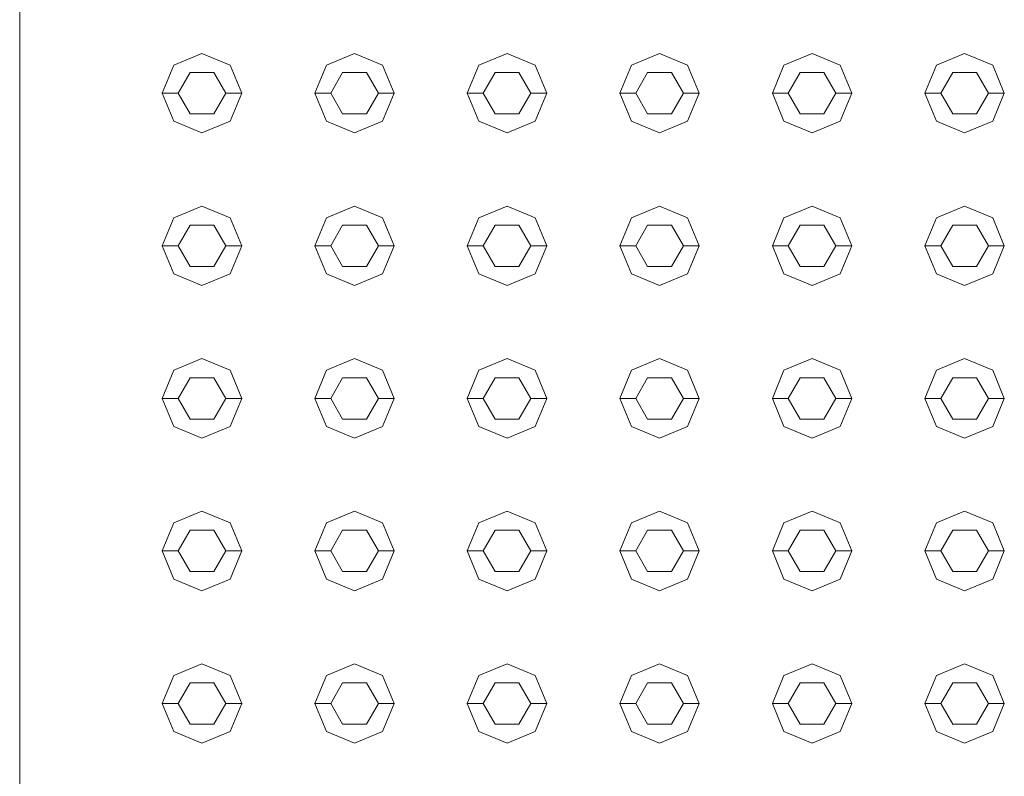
# Model space of a CAD drawing. Header units: millimetres. Extents: x 2 to 902, y -447 to 199.
# Tile 760 of 1056: x 43.061 to 43.681, y 150.414 to 150.89. Entities that reach past the tile are written whole.
import ezdxf

# ---------------------------------------------------------------- set-up
doc = ezdxf.new("R2010")
doc.units = ezdxf.units.MM
doc.header["$MEASUREMENT"] = 0
doc.layers.add('IFC-Elemento construtivo genérico-Contorno', color=253, linetype='Continuous', lineweight=5)
doc.layers.add('IFC-Laje-Contorno', color=134, linetype='Continuous', lineweight=5)

msp = doc.modelspace()

# ---------------------------------------------------------------- linework, layer by layer
at = {"layer": 'IFC-Elemento construtivo genérico-Contorno', "color": 7, "lineweight": 5}
for p, q in [((43.15817, 150.86117), (43.17585, 150.86849)), ((43.15817, 150.86117), (43.17585, 150.86849)), ((43.17585, 150.86849), (43.19353, 150.86117)), ((43.17585, 150.86849), (43.19353, 150.86117)), ((43.25417, 150.86117), (43.27185, 150.86849)), ((43.25417, 150.86117), (43.27185, 150.86849)), ((43.27185, 150.86849), (43.28953, 150.86117)), ((43.27185, 150.86849), (43.28953, 150.86117)), ((43.35017, 150.86117), (43.36785, 150.86849)), ((43.35017, 150.86117), (43.36785, 150.86849)), ((43.36785, 150.86849), (43.38552, 150.86117)), ((43.36785, 150.86849), (43.38552, 150.86117)), ((43.44617, 150.86117), (43.46385, 150.86849)), ((43.44617, 150.86117), (43.46385, 150.86849)), ((43.46385, 150.86849), (43.48153, 150.86117)), ((43.46385, 150.86849), (43.48153, 150.86117)), ((43.54217, 150.86117), (43.55985, 150.86849)), ((43.54217, 150.86117), (43.55985, 150.86849)), ((43.55985, 150.86849), (43.57753, 150.86117)), ((43.55985, 150.86849), (43.57753, 150.86117)), ((43.63817, 150.86117), (43.65585, 150.86849)), ((43.63817, 150.86117), (43.65585, 150.86849)), ((43.65585, 150.86849), (43.67353, 150.86117)), ((43.65585, 150.86849), (43.67353, 150.86117)), ((43.15085, 150.84349), (43.15817, 150.86117)), ((43.15085, 150.84349), (43.15817, 150.86117)), ((43.16085, 150.84349), (43.16835, 150.85648)), ((43.16085, 150.84349), (43.16835, 150.85648)), ((43.16835, 150.85648), (43.18335, 150.85648)), ((43.16835, 150.85648), (43.18335, 150.85648)), ((43.18335, 150.85648), (43.19085, 150.84349)), ((43.18335, 150.85648), (43.19085, 150.84349)), ((43.19353, 150.86117), (43.20085, 150.84349)), ((43.19353, 150.86117), (43.20085, 150.84349)), ((43.24685, 150.84349), (43.25417, 150.86117)), ((43.24685, 150.84349), (43.25417, 150.86117)), ((43.25685, 150.84349), (43.26435, 150.85648)), ((43.25685, 150.84349), (43.26435, 150.85648)), ((43.26435, 150.85648), (43.27935, 150.85648)), ((43.26435, 150.85648), (43.27935, 150.85648)), ((43.27935, 150.85648), (43.28685, 150.84349)), ((43.27935, 150.85648), (43.28685, 150.84349)), ((43.28953, 150.86117), (43.29685, 150.84349)), ((43.28953, 150.86117), (43.29685, 150.84349)), ((43.34285, 150.84349), (43.35017, 150.86117)), ((43.34285, 150.84349), (43.35017, 150.86117)), ((43.35285, 150.84349), (43.36035, 150.85648)), ((43.35285, 150.84349), (43.36035, 150.85648)), ((43.36035, 150.85648), (43.37535, 150.85648)), ((43.36035, 150.85648), (43.37535, 150.85648)), ((43.37535, 150.85648), (43.38285, 150.84349)), ((43.37535, 150.85648), (43.38285, 150.84349)), ((43.38552, 150.86117), (43.39285, 150.84349)), ((43.38552, 150.86117), (43.39285, 150.84349)), ((43.43885, 150.84349), (43.44617, 150.86117)), ((43.43885, 150.84349), (43.44617, 150.86117)), ((43.44885, 150.84349), (43.45635, 150.85648)), ((43.44885, 150.84349), (43.45635, 150.85648)), ((43.45635, 150.85648), (43.47135, 150.85648)), ((43.45635, 150.85648), (43.47135, 150.85648)), ((43.47135, 150.85648), (43.47885, 150.84349)), ((43.47135, 150.85648), (43.47885, 150.84349)), ((43.48153, 150.86117), (43.48885, 150.84349)), ((43.48153, 150.86117), (43.48885, 150.84349)), ((43.53485, 150.84349), (43.54217, 150.86117)), ((43.53485, 150.84349), (43.54217, 150.86117)), ((43.54485, 150.84349), (43.55235, 150.85648)), ((43.54485, 150.84349), (43.55235, 150.85648)), ((43.55235, 150.85648), (43.56735, 150.85648)), ((43.55235, 150.85648), (43.56735, 150.85648)), ((43.56735, 150.85648), (43.57485, 150.84349)), ((43.56735, 150.85648), (43.57485, 150.84349)), ((43.57753, 150.86117), (43.58485, 150.84349)), ((43.57753, 150.86117), (43.58485, 150.84349)), ((43.63085, 150.84349), (43.63817, 150.86117)), ((43.63085, 150.84349), (43.63817, 150.86117)), ((43.64085, 150.84349), (43.64835, 150.85648)), ((43.64085, 150.84349), (43.64835, 150.85648)), ((43.64835, 150.85648), (43.66335, 150.85648)), ((43.64835, 150.85648), (43.66335, 150.85648)), ((43.66335, 150.85648), (43.67085, 150.84349)), ((43.66335, 150.85648), (43.67085, 150.84349)), ((43.67353, 150.86117), (43.68085, 150.84349)), ((43.67353, 150.86117), (43.68085, 150.84349)), ((43.15085, 150.84349), (43.16085, 150.84349)), ((43.15085, 150.84349), (43.15817, 150.82581)), ((43.15085, 150.84349), (43.16085, 150.84349)), ((43.15085, 150.84349), (43.15817, 150.82581)), ((43.16085, 150.84349), (43.16835, 150.8305)), ((43.16085, 150.84349), (43.16835, 150.8305)), ((43.18335, 150.8305), (43.19085, 150.84349)), ((43.18335, 150.8305), (43.19085, 150.84349)), ((43.19085, 150.84349), (43.20085, 150.84349)), ((43.19085, 150.84349), (43.20085, 150.84349)), ((43.19353, 150.82581), (43.20085, 150.84349)), ((43.19353, 150.82581), (43.20085, 150.84349)), ((43.24685, 150.84349), (43.25685, 150.84349)), ((43.24685, 150.84349), (43.25417, 150.82581)), ((43.24685, 150.84349), (43.25685, 150.84349)), ((43.24685, 150.84349), (43.25417, 150.82581)), ((43.25685, 150.84349), (43.26435, 150.8305)), ((43.25685, 150.84349), (43.26435, 150.8305)), ((43.27935, 150.8305), (43.28685, 150.84349)), ((43.27935, 150.8305), (43.28685, 150.84349)), ((43.28685, 150.84349), (43.29685, 150.84349)), ((43.28685, 150.84349), (43.29685, 150.84349)), ((43.28953, 150.82581), (43.29685, 150.84349)), ((43.28953, 150.82581), (43.29685, 150.84349)), ((43.34285, 150.84349), (43.35285, 150.84349)), ((43.34285, 150.84349), (43.35017, 150.82581)), ((43.34285, 150.84349), (43.35285, 150.84349)), ((43.34285, 150.84349), (43.35017, 150.82581)), ((43.35285, 150.84349), (43.36035, 150.8305)), ((43.35285, 150.84349), (43.36035, 150.8305)), ((43.37535, 150.8305), (43.38285, 150.84349)), ((43.37535, 150.8305), (43.38285, 150.84349)), ((43.38285, 150.84349), (43.39285, 150.84349)), ((43.38285, 150.84349), (43.39285, 150.84349)), ((43.38552, 150.82581), (43.39285, 150.84349)), ((43.38552, 150.82581), (43.39285, 150.84349)), ((43.43885, 150.84349), (43.44885, 150.84349)), ((43.43885, 150.84349), (43.44617, 150.82581)), ((43.43885, 150.84349), (43.44885, 150.84349)), ((43.43885, 150.84349), (43.44617, 150.82581)), ((43.44885, 150.84349), (43.45635, 150.8305)), ((43.44885, 150.84349), (43.45635, 150.8305)), ((43.47135, 150.8305), (43.47885, 150.84349)), ((43.47135, 150.8305), (43.47885, 150.84349)), ((43.47885, 150.84349), (43.48885, 150.84349)), ((43.47885, 150.84349), (43.48885, 150.84349)), ((43.48153, 150.82581), (43.48885, 150.84349)), ((43.48153, 150.82581), (43.48885, 150.84349)), ((43.53485, 150.84349), (43.54485, 150.84349)), ((43.53485, 150.84349), (43.54217, 150.82581)), ((43.53485, 150.84349), (43.54485, 150.84349)), ((43.53485, 150.84349), (43.54217, 150.82581)), ((43.54485, 150.84349), (43.55235, 150.8305)), ((43.54485, 150.84349), (43.55235, 150.8305)), ((43.56735, 150.8305), (43.57485, 150.84349)), ((43.56735, 150.8305), (43.57485, 150.84349)), ((43.57485, 150.84349), (43.58485, 150.84349)), ((43.57485, 150.84349), (43.58485, 150.84349)), ((43.57753, 150.82581), (43.58485, 150.84349)), ((43.57753, 150.82581), (43.58485, 150.84349)), ((43.63085, 150.84349), (43.64085, 150.84349)), ((43.63085, 150.84349), (43.63817, 150.82581)), ((43.63085, 150.84349), (43.64085, 150.84349)), ((43.63085, 150.84349), (43.63817, 150.82581)), ((43.64085, 150.84349), (43.64835, 150.8305)), ((43.64085, 150.84349), (43.64835, 150.8305)), ((43.66335, 150.8305), (43.67085, 150.84349)), ((43.66335, 150.8305), (43.67085, 150.84349)), ((43.67085, 150.84349), (43.68085, 150.84349)), ((43.67085, 150.84349), (43.68085, 150.84349)), ((43.67353, 150.82581), (43.68085, 150.84349)), ((43.67353, 150.82581), (43.68085, 150.84349)), ((43.15817, 150.82581), (43.17585, 150.81849)), ((43.15817, 150.82581), (43.17585, 150.81849)), ((43.16835, 150.8305), (43.18335, 150.8305)), ((43.16835, 150.8305), (43.18335, 150.8305)), ((43.17585, 150.81849), (43.19353, 150.82581)), ((43.17585, 150.81849), (43.19353, 150.82581)), ((43.25417, 150.82581), (43.27185, 150.81849)), ((43.25417, 150.82581), (43.27185, 150.81849)), ((43.26435, 150.8305), (43.27935, 150.8305)), ((43.26435, 150.8305), (43.27935, 150.8305)), ((43.27185, 150.81849), (43.28953, 150.82581)), ((43.27185, 150.81849), (43.28953, 150.82581)), ((43.35017, 150.82581), (43.36785, 150.81849)), ((43.35017, 150.82581), (43.36785, 150.81849)), ((43.36035, 150.8305), (43.37535, 150.8305)), ((43.36035, 150.8305), (43.37535, 150.8305)), ((43.36785, 150.81849), (43.38552, 150.82581)), ((43.36785, 150.81849), (43.38552, 150.82581)), ((43.44617, 150.82581), (43.46385, 150.81849)), ((43.44617, 150.82581), (43.46385, 150.81849)), ((43.45635, 150.8305), (43.47135, 150.8305)), ((43.45635, 150.8305), (43.47135, 150.8305)), ((43.46385, 150.81849), (43.48153, 150.82581)), ((43.46385, 150.81849), (43.48153, 150.82581)), ((43.54217, 150.82581), (43.55985, 150.81849)), ((43.54217, 150.82581), (43.55985, 150.81849)), ((43.55235, 150.8305), (43.56735, 150.8305)), ((43.55235, 150.8305), (43.56735, 150.8305)), ((43.55985, 150.81849), (43.57753, 150.82581)), ((43.55985, 150.81849), (43.57753, 150.82581)), ((43.63817, 150.82581), (43.65585, 150.81849)), ((43.63817, 150.82581), (43.65585, 150.81849)), ((43.64835, 150.8305), (43.66335, 150.8305)), ((43.64835, 150.8305), (43.66335, 150.8305)), ((43.65585, 150.81849), (43.67353, 150.82581)), ((43.65585, 150.81849), (43.67353, 150.82581)), ((43.15817, 150.76517), (43.17585, 150.77249)), ((43.15817, 150.76517), (43.17585, 150.77249)), ((43.17585, 150.77249), (43.19353, 150.76517)), ((43.17585, 150.77249), (43.19353, 150.76517)), ((43.25417, 150.76517), (43.27185, 150.77249)), ((43.25417, 150.76517), (43.27185, 150.77249)), ((43.27185, 150.77249), (43.28953, 150.76517)), ((43.27185, 150.77249), (43.28953, 150.76517)), ((43.35017, 150.76517), (43.36785, 150.77249)), ((43.35017, 150.76517), (43.36785, 150.77249)), ((43.36785, 150.77249), (43.38552, 150.76517)), ((43.36785, 150.77249), (43.38552, 150.76517)), ((43.44617, 150.76517), (43.46385, 150.77249)), ((43.44617, 150.76517), (43.46385, 150.77249)), ((43.46385, 150.77249), (43.48153, 150.76517)), ((43.46385, 150.77249), (43.48153, 150.76517)), ((43.54217, 150.76517), (43.55985, 150.77249)), ((43.54217, 150.76517), (43.55985, 150.77249)), ((43.55985, 150.77249), (43.57753, 150.76517)), ((43.55985, 150.77249), (43.57753, 150.76517)), ((43.63817, 150.76517), (43.65585, 150.77249)), ((43.63817, 150.76517), (43.65585, 150.77249)), ((43.65585, 150.77249), (43.67353, 150.76517)), ((43.65585, 150.77249), (43.67353, 150.76517)), ((43.15085, 150.74749), (43.15817, 150.76517)), ((43.15085, 150.74749), (43.15817, 150.76517)), ((43.19353, 150.76517), (43.20085, 150.74749)), ((43.19353, 150.76517), (43.20085, 150.74749)), ((43.24685, 150.74749), (43.25417, 150.76517)), ((43.24685, 150.74749), (43.25417, 150.76517)), ((43.28953, 150.76517), (43.29685, 150.74749)), ((43.28953, 150.76517), (43.29685, 150.74749)), ((43.34285, 150.74749), (43.35017, 150.76517)), ((43.34285, 150.74749), (43.35017, 150.76517)), ((43.38552, 150.76517), (43.39285, 150.74749)), ((43.38552, 150.76517), (43.39285, 150.74749)), ((43.43885, 150.74749), (43.44617, 150.76517)), ((43.43885, 150.74749), (43.44617, 150.76517)), ((43.48153, 150.76517), (43.48885, 150.74749)), ((43.48153, 150.76517), (43.48885, 150.74749)), ((43.53485, 150.74749), (43.54217, 150.76517)), ((43.53485, 150.74749), (43.54217, 150.76517)), ((43.57753, 150.76517), (43.58485, 150.74749)), ((43.57753, 150.76517), (43.58485, 150.74749)), ((43.63085, 150.74749), (43.63817, 150.76517)), ((43.63085, 150.74749), (43.63817, 150.76517)), ((43.67353, 150.76517), (43.68085, 150.74749)), ((43.67353, 150.76517), (43.68085, 150.74749)), ((43.16085, 150.74749), (43.16835, 150.76048)), ((43.16085, 150.74749), (43.16835, 150.76048)), ((43.16835, 150.76048), (43.18335, 150.76048)), ((43.16835, 150.76048), (43.18335, 150.76048)), ((43.18335, 150.76048), (43.19085, 150.74749)), ((43.18335, 150.76048), (43.19085, 150.74749)), ((43.25685, 150.74749), (43.26435, 150.76048)), ((43.25685, 150.74749), (43.26435, 150.76048)), ((43.26435, 150.76048), (43.27935, 150.76048)), ((43.26435, 150.76048), (43.27935, 150.76048)), ((43.27935, 150.76048), (43.28685, 150.74749)), ((43.27935, 150.76048), (43.28685, 150.74749)), ((43.35285, 150.74749), (43.36035, 150.76048)), ((43.35285, 150.74749), (43.36035, 150.76048)), ((43.36035, 150.76048), (43.37535, 150.76048)), ((43.36035, 150.76048), (43.37535, 150.76048)), ((43.37535, 150.76048), (43.38285, 150.74749)), ((43.37535, 150.76048), (43.38285, 150.74749)), ((43.44885, 150.74749), (43.45635, 150.76048)), ((43.44885, 150.74749), (43.45635, 150.76048)), ((43.45635, 150.76048), (43.47135, 150.76048)), ((43.45635, 150.76048), (43.47135, 150.76048)), ((43.47135, 150.76048), (43.47885, 150.74749)), ((43.47135, 150.76048), (43.47885, 150.74749)), ((43.54485, 150.74749), (43.55235, 150.76048)), ((43.54485, 150.74749), (43.55235, 150.76048)), ((43.55235, 150.76048), (43.56735, 150.76048)), ((43.55235, 150.76048), (43.56735, 150.76048)), ((43.56735, 150.76048), (43.57485, 150.74749)), ((43.56735, 150.76048), (43.57485, 150.74749)), ((43.64085, 150.74749), (43.64835, 150.76048)), ((43.64085, 150.74749), (43.64835, 150.76048)), ((43.64835, 150.76048), (43.66335, 150.76048)), ((43.64835, 150.76048), (43.66335, 150.76048)), ((43.66335, 150.76048), (43.67085, 150.74749)), ((43.66335, 150.76048), (43.67085, 150.74749)), ((43.15085, 150.74749), (43.16085, 150.74749)), ((43.15085, 150.74749), (43.15817, 150.72981)), ((43.15085, 150.74749), (43.16085, 150.74749)), ((43.15085, 150.74749), (43.15817, 150.72981)), ((43.16085, 150.74749), (43.16835, 150.7345)), ((43.16085, 150.74749), (43.16835, 150.7345)), ((43.18335, 150.7345), (43.19085, 150.74749)), ((43.18335, 150.7345), (43.19085, 150.74749)), ((43.19085, 150.74749), (43.20085, 150.74749)), ((43.19085, 150.74749), (43.20085, 150.74749)), ((43.19353, 150.72981), (43.20085, 150.74749)), ((43.19353, 150.72981), (43.20085, 150.74749)), ((43.24685, 150.74749), (43.25685, 150.74749)), ((43.24685, 150.74749), (43.25417, 150.72981)), ((43.24685, 150.74749), (43.25685, 150.74749)), ((43.24685, 150.74749), (43.25417, 150.72981)), ((43.25685, 150.74749), (43.26435, 150.7345)), ((43.25685, 150.74749), (43.26435, 150.7345)), ((43.27935, 150.7345), (43.28685, 150.74749)), ((43.27935, 150.7345), (43.28685, 150.74749)), ((43.28685, 150.74749), (43.29685, 150.74749)), ((43.28685, 150.74749), (43.29685, 150.74749)), ((43.28953, 150.72981), (43.29685, 150.74749)), ((43.28953, 150.72981), (43.29685, 150.74749)), ((43.34285, 150.74749), (43.35285, 150.74749)), ((43.34285, 150.74749), (43.35017, 150.72981)), ((43.34285, 150.74749), (43.35285, 150.74749)), ((43.34285, 150.74749), (43.35017, 150.72981)), ((43.35285, 150.74749), (43.36035, 150.7345)), ((43.35285, 150.74749), (43.36035, 150.7345)), ((43.37535, 150.7345), (43.38285, 150.74749)), ((43.37535, 150.7345), (43.38285, 150.74749)), ((43.38285, 150.74749), (43.39285, 150.74749)), ((43.38285, 150.74749), (43.39285, 150.74749)), ((43.38552, 150.72981), (43.39285, 150.74749)), ((43.38552, 150.72981), (43.39285, 150.74749)), ((43.43885, 150.74749), (43.44885, 150.74749)), ((43.43885, 150.74749), (43.44617, 150.72981)), ((43.43885, 150.74749), (43.44885, 150.74749)), ((43.43885, 150.74749), (43.44617, 150.72981)), ((43.44885, 150.74749), (43.45635, 150.7345)), ((43.44885, 150.74749), (43.45635, 150.7345)), ((43.47135, 150.7345), (43.47885, 150.74749)), ((43.47135, 150.7345), (43.47885, 150.74749)), ((43.47885, 150.74749), (43.48885, 150.74749)), ((43.47885, 150.74749), (43.48885, 150.74749)), ((43.48153, 150.72981), (43.48885, 150.74749)), ((43.48153, 150.72981), (43.48885, 150.74749)), ((43.53485, 150.74749), (43.54485, 150.74749)), ((43.53485, 150.74749), (43.54217, 150.72981)), ((43.53485, 150.74749), (43.54485, 150.74749)), ((43.53485, 150.74749), (43.54217, 150.72981)), ((43.54485, 150.74749), (43.55235, 150.7345)), ((43.54485, 150.74749), (43.55235, 150.7345)), ((43.56735, 150.7345), (43.57485, 150.74749)), ((43.56735, 150.7345), (43.57485, 150.74749)), ((43.57485, 150.74749), (43.58485, 150.74749)), ((43.57485, 150.74749), (43.58485, 150.74749)), ((43.57753, 150.72981), (43.58485, 150.74749)), ((43.57753, 150.72981), (43.58485, 150.74749)), ((43.63085, 150.74749), (43.64085, 150.74749)), ((43.63085, 150.74749), (43.63817, 150.72981)), ((43.63085, 150.74749), (43.64085, 150.74749)), ((43.63085, 150.74749), (43.63817, 150.72981)), ((43.64085, 150.74749), (43.64835, 150.7345)), ((43.64085, 150.74749), (43.64835, 150.7345)), ((43.66335, 150.7345), (43.67085, 150.74749)), ((43.66335, 150.7345), (43.67085, 150.74749)), ((43.67085, 150.74749), (43.68085, 150.74749)), ((43.67085, 150.74749), (43.68085, 150.74749)), ((43.67353, 150.72981), (43.68085, 150.74749)), ((43.67353, 150.72981), (43.68085, 150.74749)), ((43.16835, 150.7345), (43.18335, 150.7345)), ((43.16835, 150.7345), (43.18335, 150.7345)), ((43.26435, 150.7345), (43.27935, 150.7345)), ((43.26435, 150.7345), (43.27935, 150.7345)), ((43.36035, 150.7345), (43.37535, 150.7345)), ((43.36035, 150.7345), (43.37535, 150.7345)), ((43.45635, 150.7345), (43.47135, 150.7345)), ((43.45635, 150.7345), (43.47135, 150.7345)), ((43.55235, 150.7345), (43.56735, 150.7345)), ((43.55235, 150.7345), (43.56735, 150.7345)), ((43.64835, 150.7345), (43.66335, 150.7345)), ((43.64835, 150.7345), (43.66335, 150.7345)), ((43.15817, 150.72981), (43.17585, 150.72249)), ((43.15817, 150.72981), (43.17585, 150.72249)), ((43.17585, 150.72249), (43.19353, 150.72981)), ((43.17585, 150.72249), (43.19353, 150.72981)), ((43.25417, 150.72981), (43.27185, 150.72249)), ((43.25417, 150.72981), (43.27185, 150.72249)), ((43.27185, 150.72249), (43.28953, 150.72981)), ((43.27185, 150.72249), (43.28953, 150.72981)), ((43.35017, 150.72981), (43.36785, 150.72249)), ((43.35017, 150.72981), (43.36785, 150.72249)), ((43.36785, 150.72249), (43.38552, 150.72981)), ((43.36785, 150.72249), (43.38552, 150.72981)), ((43.44617, 150.72981), (43.46385, 150.72249)), ((43.44617, 150.72981), (43.46385, 150.72249)), ((43.46385, 150.72249), (43.48153, 150.72981)), ((43.46385, 150.72249), (43.48153, 150.72981)), ((43.54217, 150.72981), (43.55985, 150.72249)), ((43.54217, 150.72981), (43.55985, 150.72249)), ((43.55985, 150.72249), (43.57753, 150.72981)), ((43.55985, 150.72249), (43.57753, 150.72981)), ((43.63817, 150.72981), (43.65585, 150.72249)), ((43.63817, 150.72981), (43.65585, 150.72249)), ((43.65585, 150.72249), (43.67353, 150.72981)), ((43.65585, 150.72249), (43.67353, 150.72981)), ((43.15817, 150.66916), (43.17585, 150.67649)), ((43.15817, 150.66916), (43.17585, 150.67649)), ((43.17585, 150.67649), (43.19353, 150.66916)), ((43.17585, 150.67649), (43.19353, 150.66916)), ((43.25417, 150.66916), (43.27185, 150.67649)), ((43.25417, 150.66916), (43.27185, 150.67649)), ((43.27185, 150.67649), (43.28953, 150.66916)), ((43.27185, 150.67649), (43.28953, 150.66916)), ((43.35017, 150.66916), (43.36785, 150.67649)), ((43.35017, 150.66916), (43.36785, 150.67649)), ((43.36785, 150.67649), (43.38552, 150.66916)), ((43.36785, 150.67649), (43.38552, 150.66916)), ((43.44617, 150.66916), (43.46385, 150.67649)), ((43.44617, 150.66916), (43.46385, 150.67649)), ((43.46385, 150.67649), (43.48153, 150.66916)), ((43.46385, 150.67649), (43.48153, 150.66916)), ((43.54217, 150.66916), (43.55985, 150.67649)), ((43.54217, 150.66916), (43.55985, 150.67649)), ((43.55985, 150.67649), (43.57753, 150.66916)), ((43.55985, 150.67649), (43.57753, 150.66916)), ((43.63817, 150.66916), (43.65585, 150.67649)), ((43.63817, 150.66916), (43.65585, 150.67649)), ((43.65585, 150.67649), (43.67353, 150.66916)), ((43.65585, 150.67649), (43.67353, 150.66916)), ((43.15085, 150.65149), (43.15817, 150.66916)), ((43.15085, 150.65149), (43.15817, 150.66916)), ((43.16085, 150.65149), (43.16835, 150.66449)), ((43.16085, 150.65149), (43.16835, 150.66449)), ((43.16835, 150.66449), (43.18335, 150.66449)), ((43.16835, 150.66449), (43.18335, 150.66449)), ((43.18335, 150.66449), (43.19085, 150.65149)), ((43.18335, 150.66449), (43.19085, 150.65149)), ((43.19353, 150.66916), (43.20085, 150.65149)), ((43.19353, 150.66916), (43.20085, 150.65149)), ((43.24685, 150.65149), (43.25417, 150.66916)), ((43.24685, 150.65149), (43.25417, 150.66916)), ((43.25685, 150.65149), (43.26435, 150.66449)), ((43.25685, 150.65149), (43.26435, 150.66449)), ((43.26435, 150.66449), (43.27935, 150.66449)), ((43.26435, 150.66449), (43.27935, 150.66449)), ((43.27935, 150.66449), (43.28685, 150.65149)), ((43.27935, 150.66449), (43.28685, 150.65149)), ((43.28953, 150.66916), (43.29685, 150.65149)), ((43.28953, 150.66916), (43.29685, 150.65149)), ((43.34285, 150.65149), (43.35017, 150.66916)), ((43.34285, 150.65149), (43.35017, 150.66916)), ((43.35285, 150.65149), (43.36035, 150.66449)), ((43.35285, 150.65149), (43.36035, 150.66449)), ((43.36035, 150.66449), (43.37535, 150.66449)), ((43.36035, 150.66449), (43.37535, 150.66449)), ((43.37535, 150.66449), (43.38285, 150.65149)), ((43.37535, 150.66449), (43.38285, 150.65149)), ((43.38552, 150.66916), (43.39285, 150.65149)), ((43.38552, 150.66916), (43.39285, 150.65149)), ((43.43885, 150.65149), (43.44617, 150.66916)), ((43.43885, 150.65149), (43.44617, 150.66916)), ((43.44885, 150.65149), (43.45635, 150.66449)), ((43.44885, 150.65149), (43.45635, 150.66449)), ((43.45635, 150.66449), (43.47135, 150.66449)), ((43.45635, 150.66449), (43.47135, 150.66449)), ((43.47135, 150.66449), (43.47885, 150.65149)), ((43.47135, 150.66449), (43.47885, 150.65149)), ((43.48153, 150.66916), (43.48885, 150.65149)), ((43.48153, 150.66916), (43.48885, 150.65149)), ((43.53485, 150.65149), (43.54217, 150.66916)), ((43.53485, 150.65149), (43.54217, 150.66916)), ((43.54485, 150.65149), (43.55235, 150.66449)), ((43.54485, 150.65149), (43.55235, 150.66449)), ((43.55235, 150.66449), (43.56735, 150.66449)), ((43.55235, 150.66449), (43.56735, 150.66449)), ((43.56735, 150.66449), (43.57485, 150.65149)), ((43.56735, 150.66449), (43.57485, 150.65149)), ((43.57753, 150.66916), (43.58485, 150.65149)), ((43.57753, 150.66916), (43.58485, 150.65149)), ((43.63085, 150.65149), (43.63817, 150.66916)), ((43.63085, 150.65149), (43.63817, 150.66916)), ((43.64085, 150.65149), (43.64835, 150.66449)), ((43.64085, 150.65149), (43.64835, 150.66449)), ((43.64835, 150.66449), (43.66335, 150.66449)), ((43.64835, 150.66449), (43.66335, 150.66449)), ((43.66335, 150.66449), (43.67085, 150.65149)), ((43.66335, 150.66449), (43.67085, 150.65149)), ((43.67353, 150.66916), (43.68085, 150.65149)), ((43.67353, 150.66916), (43.68085, 150.65149)), ((43.15085, 150.65149), (43.16085, 150.65149)), ((43.15085, 150.65149), (43.15817, 150.63381)), ((43.15085, 150.65149), (43.16085, 150.65149)), ((43.15085, 150.65149), (43.15817, 150.63381)), ((43.16085, 150.65149), (43.16835, 150.6385)), ((43.16085, 150.65149), (43.16835, 150.6385)), ((43.18335, 150.6385), (43.19085, 150.65149)), ((43.18335, 150.6385), (43.19085, 150.65149)), ((43.19085, 150.65149), (43.20085, 150.65149)), ((43.19085, 150.65149), (43.20085, 150.65149)), ((43.19353, 150.63381), (43.20085, 150.65149)), ((43.19353, 150.63381), (43.20085, 150.65149)), ((43.24685, 150.65149), (43.25685, 150.65149)), ((43.24685, 150.65149), (43.25417, 150.63381)), ((43.24685, 150.65149), (43.25685, 150.65149)), ((43.24685, 150.65149), (43.25417, 150.63381)), ((43.25685, 150.65149), (43.26435, 150.6385)), ((43.25685, 150.65149), (43.26435, 150.6385)), ((43.27935, 150.6385), (43.28685, 150.65149)), ((43.27935, 150.6385), (43.28685, 150.65149)), ((43.28685, 150.65149), (43.29685, 150.65149)), ((43.28685, 150.65149), (43.29685, 150.65149)), ((43.28953, 150.63381), (43.29685, 150.65149)), ((43.28953, 150.63381), (43.29685, 150.65149)), ((43.34285, 150.65149), (43.35285, 150.65149)), ((43.34285, 150.65149), (43.35017, 150.63381)), ((43.34285, 150.65149), (43.35285, 150.65149)), ((43.34285, 150.65149), (43.35017, 150.63381)), ((43.35285, 150.65149), (43.36035, 150.6385)), ((43.35285, 150.65149), (43.36035, 150.6385)), ((43.37535, 150.6385), (43.38285, 150.65149)), ((43.37535, 150.6385), (43.38285, 150.65149)), ((43.38285, 150.65149), (43.39285, 150.65149)), ((43.38285, 150.65149), (43.39285, 150.65149)), ((43.38552, 150.63381), (43.39285, 150.65149)), ((43.38552, 150.63381), (43.39285, 150.65149)), ((43.43885, 150.65149), (43.44885, 150.65149)), ((43.43885, 150.65149), (43.44617, 150.63381)), ((43.43885, 150.65149), (43.44885, 150.65149)), ((43.43885, 150.65149), (43.44617, 150.63381)), ((43.44885, 150.65149), (43.45635, 150.6385)), ((43.44885, 150.65149), (43.45635, 150.6385)), ((43.47135, 150.6385), (43.47885, 150.65149)), ((43.47135, 150.6385), (43.47885, 150.65149)), ((43.47885, 150.65149), (43.48885, 150.65149)), ((43.47885, 150.65149), (43.48885, 150.65149)), ((43.48153, 150.63381), (43.48885, 150.65149)), ((43.48153, 150.63381), (43.48885, 150.65149)), ((43.53485, 150.65149), (43.54485, 150.65149)), ((43.53485, 150.65149), (43.54217, 150.63381)), ((43.53485, 150.65149), (43.54485, 150.65149)), ((43.53485, 150.65149), (43.54217, 150.63381)), ((43.54485, 150.65149), (43.55235, 150.6385)), ((43.54485, 150.65149), (43.55235, 150.6385)), ((43.56735, 150.6385), (43.57485, 150.65149)), ((43.56735, 150.6385), (43.57485, 150.65149)), ((43.57485, 150.65149), (43.58485, 150.65149)), ((43.57485, 150.65149), (43.58485, 150.65149)), ((43.57753, 150.63381), (43.58485, 150.65149)), ((43.57753, 150.63381), (43.58485, 150.65149)), ((43.63085, 150.65149), (43.64085, 150.65149)), ((43.63085, 150.65149), (43.63817, 150.63381)), ((43.63085, 150.65149), (43.64085, 150.65149)), ((43.63085, 150.65149), (43.63817, 150.63381)), ((43.64085, 150.65149), (43.64835, 150.6385)), ((43.64085, 150.65149), (43.64835, 150.6385)), ((43.66335, 150.6385), (43.67085, 150.65149)), ((43.66335, 150.6385), (43.67085, 150.65149)), ((43.67085, 150.65149), (43.68085, 150.65149)), ((43.67085, 150.65149), (43.68085, 150.65149)), ((43.67353, 150.63381), (43.68085, 150.65149)), ((43.67353, 150.63381), (43.68085, 150.65149)), ((43.15817, 150.63381), (43.17585, 150.62649)), ((43.15817, 150.63381), (43.17585, 150.62649)), ((43.16835, 150.6385), (43.18335, 150.6385)), ((43.16835, 150.6385), (43.18335, 150.6385)), ((43.17585, 150.62649), (43.19353, 150.63381)), ((43.17585, 150.62649), (43.19353, 150.63381)), ((43.25417, 150.63381), (43.27185, 150.62649)), ((43.25417, 150.63381), (43.27185, 150.62649)), ((43.26435, 150.6385), (43.27935, 150.6385)), ((43.26435, 150.6385), (43.27935, 150.6385)), ((43.27185, 150.62649), (43.28953, 150.63381)), ((43.27185, 150.62649), (43.28953, 150.63381)), ((43.35017, 150.63381), (43.36785, 150.62649)), ((43.35017, 150.63381), (43.36785, 150.62649)), ((43.36035, 150.6385), (43.37535, 150.6385)), ((43.36035, 150.6385), (43.37535, 150.6385)), ((43.36785, 150.62649), (43.38552, 150.63381)), ((43.36785, 150.62649), (43.38552, 150.63381)), ((43.44617, 150.63381), (43.46385, 150.62649)), ((43.44617, 150.63381), (43.46385, 150.62649)), ((43.45635, 150.6385), (43.47135, 150.6385)), ((43.45635, 150.6385), (43.47135, 150.6385)), ((43.46385, 150.62649), (43.48153, 150.63381)), ((43.46385, 150.62649), (43.48153, 150.63381)), ((43.54217, 150.63381), (43.55985, 150.62649)), ((43.54217, 150.63381), (43.55985, 150.62649)), ((43.55235, 150.6385), (43.56735, 150.6385)), ((43.55235, 150.6385), (43.56735, 150.6385)), ((43.55985, 150.62649), (43.57753, 150.63381)), ((43.55985, 150.62649), (43.57753, 150.63381)), ((43.63817, 150.63381), (43.65585, 150.62649)), ((43.63817, 150.63381), (43.65585, 150.62649)), ((43.64835, 150.6385), (43.66335, 150.6385)), ((43.64835, 150.6385), (43.66335, 150.6385)), ((43.65585, 150.62649), (43.67353, 150.63381)), ((43.65585, 150.62649), (43.67353, 150.63381)), ((43.15817, 150.57317), (43.17585, 150.58049)), ((43.15817, 150.57317), (43.17585, 150.58049)), ((43.17585, 150.58049), (43.19353, 150.57317)), ((43.17585, 150.58049), (43.19353, 150.57317)), ((43.25417, 150.57317), (43.27185, 150.58049)), ((43.25417, 150.57317), (43.27185, 150.58049)), ((43.27185, 150.58049), (43.28953, 150.57317)), ((43.27185, 150.58049), (43.28953, 150.57317)), ((43.35017, 150.57317), (43.36785, 150.58049)), ((43.35017, 150.57317), (43.36785, 150.58049)), ((43.36785, 150.58049), (43.38552, 150.57317)), ((43.36785, 150.58049), (43.38552, 150.57317)), ((43.44617, 150.57317), (43.46385, 150.58049)), ((43.44617, 150.57317), (43.46385, 150.58049)), ((43.46385, 150.58049), (43.48153, 150.57317)), ((43.46385, 150.58049), (43.48153, 150.57317)), ((43.54217, 150.57317), (43.55985, 150.58049)), ((43.54217, 150.57317), (43.55985, 150.58049)), ((43.55985, 150.58049), (43.57753, 150.57317)), ((43.55985, 150.58049), (43.57753, 150.57317)), ((43.63817, 150.57317), (43.65585, 150.58049)), ((43.63817, 150.57317), (43.65585, 150.58049)), ((43.65585, 150.58049), (43.67353, 150.57317)), ((43.65585, 150.58049), (43.67353, 150.57317)), ((43.15085, 150.55549), (43.15817, 150.57317)), ((43.15085, 150.55549), (43.15817, 150.57317)), ((43.19353, 150.57317), (43.20085, 150.55549)), ((43.19353, 150.57317), (43.20085, 150.55549)), ((43.24685, 150.55549), (43.25417, 150.57317)), ((43.24685, 150.55549), (43.25417, 150.57317)), ((43.28953, 150.57317), (43.29685, 150.55549)), ((43.28953, 150.57317), (43.29685, 150.55549)), ((43.34285, 150.55549), (43.35017, 150.57317)), ((43.34285, 150.55549), (43.35017, 150.57317)), ((43.38552, 150.57317), (43.39285, 150.55549)), ((43.38552, 150.57317), (43.39285, 150.55549)), ((43.43885, 150.55549), (43.44617, 150.57317)), ((43.43885, 150.55549), (43.44617, 150.57317)), ((43.48153, 150.57317), (43.48885, 150.55549)), ((43.48153, 150.57317), (43.48885, 150.55549)), ((43.53485, 150.55549), (43.54217, 150.57317)), ((43.53485, 150.55549), (43.54217, 150.57317)), ((43.57753, 150.57317), (43.58485, 150.55549)), ((43.57753, 150.57317), (43.58485, 150.55549)), ((43.63085, 150.55549), (43.63817, 150.57317)), ((43.63085, 150.55549), (43.63817, 150.57317)), ((43.67353, 150.57317), (43.68085, 150.55549)), ((43.67353, 150.57317), (43.68085, 150.55549)), ((43.16085, 150.55549), (43.16835, 150.56848)), ((43.16085, 150.55549), (43.16835, 150.56848)), ((43.16835, 150.56848), (43.18335, 150.56848)), ((43.16835, 150.56848), (43.18335, 150.56848)), ((43.18335, 150.56848), (43.19085, 150.55549)), ((43.18335, 150.56848), (43.19085, 150.55549)), ((43.25685, 150.55549), (43.26435, 150.56848)), ((43.25685, 150.55549), (43.26435, 150.56848)), ((43.26435, 150.56848), (43.27935, 150.56848)), ((43.26435, 150.56848), (43.27935, 150.56848)), ((43.27935, 150.56848), (43.28685, 150.55549)), ((43.27935, 150.56848), (43.28685, 150.55549)), ((43.35285, 150.55549), (43.36035, 150.56848)), ((43.35285, 150.55549), (43.36035, 150.56848)), ((43.36035, 150.56848), (43.37535, 150.56848)), ((43.36035, 150.56848), (43.37535, 150.56848)), ((43.37535, 150.56848), (43.38285, 150.55549)), ((43.37535, 150.56848), (43.38285, 150.55549)), ((43.44885, 150.55549), (43.45635, 150.56848)), ((43.44885, 150.55549), (43.45635, 150.56848)), ((43.45635, 150.56848), (43.47135, 150.56848)), ((43.45635, 150.56848), (43.47135, 150.56848)), ((43.47135, 150.56848), (43.47885, 150.55549)), ((43.47135, 150.56848), (43.47885, 150.55549)), ((43.54485, 150.55549), (43.55235, 150.56848)), ((43.54485, 150.55549), (43.55235, 150.56848)), ((43.55235, 150.56848), (43.56735, 150.56848)), ((43.55235, 150.56848), (43.56735, 150.56848)), ((43.56735, 150.56848), (43.57485, 150.55549)), ((43.56735, 150.56848), (43.57485, 150.55549)), ((43.64085, 150.55549), (43.64835, 150.56848)), ((43.64085, 150.55549), (43.64835, 150.56848)), ((43.64835, 150.56848), (43.66335, 150.56848)), ((43.64835, 150.56848), (43.66335, 150.56848)), ((43.66335, 150.56848), (43.67085, 150.55549)), ((43.66335, 150.56848), (43.67085, 150.55549)), ((43.15085, 150.55549), (43.16085, 150.55549)), ((43.15085, 150.55549), (43.15817, 150.53782)), ((43.15085, 150.55549), (43.16085, 150.55549)), ((43.15085, 150.55549), (43.15817, 150.53782)), ((43.16085, 150.55549), (43.16835, 150.5425)), ((43.16085, 150.55549), (43.16835, 150.5425)), ((43.18335, 150.5425), (43.19085, 150.55549)), ((43.18335, 150.5425), (43.19085, 150.55549)), ((43.19085, 150.55549), (43.20085, 150.55549)), ((43.19085, 150.55549), (43.20085, 150.55549)), ((43.19353, 150.53782), (43.20085, 150.55549)), ((43.19353, 150.53782), (43.20085, 150.55549)), ((43.24685, 150.55549), (43.25685, 150.55549)), ((43.24685, 150.55549), (43.25417, 150.53782)), ((43.24685, 150.55549), (43.25685, 150.55549)), ((43.24685, 150.55549), (43.25417, 150.53782)), ((43.25685, 150.55549), (43.26435, 150.5425)), ((43.25685, 150.55549), (43.26435, 150.5425)), ((43.27935, 150.5425), (43.28685, 150.55549)), ((43.27935, 150.5425), (43.28685, 150.55549)), ((43.28685, 150.55549), (43.29685, 150.55549)), ((43.28685, 150.55549), (43.29685, 150.55549)), ((43.28953, 150.53782), (43.29685, 150.55549)), ((43.28953, 150.53782), (43.29685, 150.55549)), ((43.34285, 150.55549), (43.35285, 150.55549)), ((43.34285, 150.55549), (43.35017, 150.53782)), ((43.34285, 150.55549), (43.35285, 150.55549)), ((43.34285, 150.55549), (43.35017, 150.53782)), ((43.35285, 150.55549), (43.36035, 150.5425)), ((43.35285, 150.55549), (43.36035, 150.5425)), ((43.37535, 150.5425), (43.38285, 150.55549)), ((43.37535, 150.5425), (43.38285, 150.55549)), ((43.38285, 150.55549), (43.39285, 150.55549)), ((43.38285, 150.55549), (43.39285, 150.55549)), ((43.38552, 150.53782), (43.39285, 150.55549)), ((43.38552, 150.53782), (43.39285, 150.55549)), ((43.43885, 150.55549), (43.44885, 150.55549)), ((43.43885, 150.55549), (43.44617, 150.53782)), ((43.43885, 150.55549), (43.44885, 150.55549)), ((43.43885, 150.55549), (43.44617, 150.53782)), ((43.44885, 150.55549), (43.45635, 150.5425)), ((43.44885, 150.55549), (43.45635, 150.5425)), ((43.47135, 150.5425), (43.47885, 150.55549)), ((43.47135, 150.5425), (43.47885, 150.55549)), ((43.47885, 150.55549), (43.48885, 150.55549)), ((43.47885, 150.55549), (43.48885, 150.55549)), ((43.48153, 150.53782), (43.48885, 150.55549)), ((43.48153, 150.53782), (43.48885, 150.55549)), ((43.53485, 150.55549), (43.54485, 150.55549)), ((43.53485, 150.55549), (43.54217, 150.53782)), ((43.53485, 150.55549), (43.54485, 150.55549)), ((43.53485, 150.55549), (43.54217, 150.53782)), ((43.54485, 150.55549), (43.55235, 150.5425)), ((43.54485, 150.55549), (43.55235, 150.5425)), ((43.56735, 150.5425), (43.57485, 150.55549)), ((43.56735, 150.5425), (43.57485, 150.55549)), ((43.57485, 150.55549), (43.58485, 150.55549)), ((43.57485, 150.55549), (43.58485, 150.55549)), ((43.57753, 150.53782), (43.58485, 150.55549)), ((43.57753, 150.53782), (43.58485, 150.55549)), ((43.63085, 150.55549), (43.64085, 150.55549)), ((43.63085, 150.55549), (43.63817, 150.53782)), ((43.63085, 150.55549), (43.64085, 150.55549)), ((43.63085, 150.55549), (43.63817, 150.53782)), ((43.64085, 150.55549), (43.64835, 150.5425)), ((43.64085, 150.55549), (43.64835, 150.5425)), ((43.66335, 150.5425), (43.67085, 150.55549)), ((43.66335, 150.5425), (43.67085, 150.55549)), ((43.67085, 150.55549), (43.68085, 150.55549)), ((43.67085, 150.55549), (43.68085, 150.55549)), ((43.67353, 150.53782), (43.68085, 150.55549)), ((43.67353, 150.53782), (43.68085, 150.55549)), ((43.16835, 150.5425), (43.18335, 150.5425)), ((43.16835, 150.5425), (43.18335, 150.5425)), ((43.26435, 150.5425), (43.27935, 150.5425)), ((43.26435, 150.5425), (43.27935, 150.5425)), ((43.36035, 150.5425), (43.37535, 150.5425)), ((43.36035, 150.5425), (43.37535, 150.5425)), ((43.45635, 150.5425), (43.47135, 150.5425)), ((43.45635, 150.5425), (43.47135, 150.5425)), ((43.55235, 150.5425), (43.56735, 150.5425)), ((43.55235, 150.5425), (43.56735, 150.5425)), ((43.64835, 150.5425), (43.66335, 150.5425)), ((43.64835, 150.5425), (43.66335, 150.5425)), ((43.15817, 150.53782), (43.17585, 150.53049)), ((43.15817, 150.53782), (43.17585, 150.53049)), ((43.17585, 150.53049), (43.19353, 150.53782)), ((43.17585, 150.53049), (43.19353, 150.53782)), ((43.25417, 150.53782), (43.27185, 150.53049)), ((43.25417, 150.53782), (43.27185, 150.53049)), ((43.27185, 150.53049), (43.28953, 150.53782)), ((43.27185, 150.53049), (43.28953, 150.53782)), ((43.35017, 150.53782), (43.36785, 150.53049)), ((43.35017, 150.53782), (43.36785, 150.53049)), ((43.36785, 150.53049), (43.38552, 150.53782)), ((43.36785, 150.53049), (43.38552, 150.53782)), ((43.44617, 150.53782), (43.46385, 150.53049)), ((43.44617, 150.53782), (43.46385, 150.53049)), ((43.46385, 150.53049), (43.48153, 150.53782)), ((43.46385, 150.53049), (43.48153, 150.53782)), ((43.54217, 150.53782), (43.55985, 150.53049)), ((43.54217, 150.53782), (43.55985, 150.53049)), ((43.55985, 150.53049), (43.57753, 150.53782)), ((43.55985, 150.53049), (43.57753, 150.53782)), ((43.63817, 150.53782), (43.65585, 150.53049)), ((43.63817, 150.53782), (43.65585, 150.53049)), ((43.65585, 150.53049), (43.67353, 150.53782)), ((43.65585, 150.53049), (43.67353, 150.53782)), ((43.15817, 150.47717), (43.17585, 150.48449)), ((43.15817, 150.47717), (43.17585, 150.48449)), ((43.17585, 150.48449), (43.19353, 150.47717)), ((43.17585, 150.48449), (43.19353, 150.47717)), ((43.25417, 150.47717), (43.27185, 150.48449)), ((43.25417, 150.47717), (43.27185, 150.48449)), ((43.27185, 150.48449), (43.28953, 150.47717)), ((43.27185, 150.48449), (43.28953, 150.47717)), ((43.35017, 150.47717), (43.36785, 150.48449)), ((43.35017, 150.47717), (43.36785, 150.48449)), ((43.36785, 150.48449), (43.38552, 150.47717)), ((43.36785, 150.48449), (43.38552, 150.47717)), ((43.44617, 150.47717), (43.46385, 150.48449)), ((43.44617, 150.47717), (43.46385, 150.48449)), ((43.46385, 150.48449), (43.48153, 150.47717)), ((43.46385, 150.48449), (43.48153, 150.47717)), ((43.54217, 150.47717), (43.55985, 150.48449)), ((43.54217, 150.47717), (43.55985, 150.48449)), ((43.55985, 150.48449), (43.57753, 150.47717)), ((43.55985, 150.48449), (43.57753, 150.47717)), ((43.63817, 150.47717), (43.65585, 150.48449)), ((43.63817, 150.47717), (43.65585, 150.48449)), ((43.65585, 150.48449), (43.67353, 150.47717)), ((43.65585, 150.48449), (43.67353, 150.47717)), ((43.15085, 150.45949), (43.15817, 150.47717)), ((43.15085, 150.45949), (43.15817, 150.47717)), ((43.16085, 150.45949), (43.16835, 150.47248)), ((43.16085, 150.45949), (43.16835, 150.47248)), ((43.16835, 150.47248), (43.18335, 150.47248)), ((43.16835, 150.47248), (43.18335, 150.47248)), ((43.18335, 150.47248), (43.19085, 150.45949)), ((43.18335, 150.47248), (43.19085, 150.45949)), ((43.19353, 150.47717), (43.20085, 150.45949)), ((43.19353, 150.47717), (43.20085, 150.45949)), ((43.24685, 150.45949), (43.25417, 150.47717)), ((43.24685, 150.45949), (43.25417, 150.47717)), ((43.25685, 150.45949), (43.26435, 150.47248)), ((43.25685, 150.45949), (43.26435, 150.47248)), ((43.26435, 150.47248), (43.27935, 150.47248)), ((43.26435, 150.47248), (43.27935, 150.47248)), ((43.27935, 150.47248), (43.28685, 150.45949)), ((43.27935, 150.47248), (43.28685, 150.45949)), ((43.28953, 150.47717), (43.29685, 150.45949)), ((43.28953, 150.47717), (43.29685, 150.45949)), ((43.34285, 150.45949), (43.35017, 150.47717)), ((43.34285, 150.45949), (43.35017, 150.47717)), ((43.35285, 150.45949), (43.36035, 150.47248)), ((43.35285, 150.45949), (43.36035, 150.47248)), ((43.36035, 150.47248), (43.37535, 150.47248)), ((43.36035, 150.47248), (43.37535, 150.47248)), ((43.37535, 150.47248), (43.38285, 150.45949)), ((43.37535, 150.47248), (43.38285, 150.45949)), ((43.38552, 150.47717), (43.39285, 150.45949)), ((43.38552, 150.47717), (43.39285, 150.45949)), ((43.43885, 150.45949), (43.44617, 150.47717)), ((43.43885, 150.45949), (43.44617, 150.47717)), ((43.44885, 150.45949), (43.45635, 150.47248)), ((43.44885, 150.45949), (43.45635, 150.47248)), ((43.45635, 150.47248), (43.47135, 150.47248)), ((43.45635, 150.47248), (43.47135, 150.47248)), ((43.47135, 150.47248), (43.47885, 150.45949)), ((43.47135, 150.47248), (43.47885, 150.45949)), ((43.48153, 150.47717), (43.48885, 150.45949)), ((43.48153, 150.47717), (43.48885, 150.45949)), ((43.53485, 150.45949), (43.54217, 150.47717)), ((43.53485, 150.45949), (43.54217, 150.47717)), ((43.54485, 150.45949), (43.55235, 150.47248)), ((43.54485, 150.45949), (43.55235, 150.47248)), ((43.55235, 150.47248), (43.56735, 150.47248)), ((43.55235, 150.47248), (43.56735, 150.47248)), ((43.56735, 150.47248), (43.57485, 150.45949)), ((43.56735, 150.47248), (43.57485, 150.45949)), ((43.57753, 150.47717), (43.58485, 150.45949)), ((43.57753, 150.47717), (43.58485, 150.45949)), ((43.63085, 150.45949), (43.63817, 150.47717)), ((43.63085, 150.45949), (43.63817, 150.47717)), ((43.64085, 150.45949), (43.64835, 150.47248)), ((43.64085, 150.45949), (43.64835, 150.47248)), ((43.64835, 150.47248), (43.66335, 150.47248)), ((43.64835, 150.47248), (43.66335, 150.47248)), ((43.66335, 150.47248), (43.67085, 150.45949)), ((43.66335, 150.47248), (43.67085, 150.45949)), ((43.67353, 150.47717), (43.68085, 150.45949)), ((43.67353, 150.47717), (43.68085, 150.45949)), ((43.15085, 150.45949), (43.16085, 150.45949)), ((43.15085, 150.45949), (43.15817, 150.44181)), ((43.15085, 150.45949), (43.16085, 150.45949)), ((43.15085, 150.45949), (43.15817, 150.44181)), ((43.16085, 150.45949), (43.16835, 150.4465)), ((43.16085, 150.45949), (43.16835, 150.4465)), ((43.18335, 150.4465), (43.19085, 150.45949)), ((43.18335, 150.4465), (43.19085, 150.45949)), ((43.19085, 150.45949), (43.20085, 150.45949)), ((43.19085, 150.45949), (43.20085, 150.45949)), ((43.19353, 150.44181), (43.20085, 150.45949)), ((43.19353, 150.44181), (43.20085, 150.45949)), ((43.24685, 150.45949), (43.25685, 150.45949)), ((43.24685, 150.45949), (43.25417, 150.44181)), ((43.24685, 150.45949), (43.25685, 150.45949)), ((43.24685, 150.45949), (43.25417, 150.44181)), ((43.25685, 150.45949), (43.26435, 150.4465)), ((43.25685, 150.45949), (43.26435, 150.4465)), ((43.27935, 150.4465), (43.28685, 150.45949)), ((43.27935, 150.4465), (43.28685, 150.45949)), ((43.28685, 150.45949), (43.29685, 150.45949)), ((43.28685, 150.45949), (43.29685, 150.45949)), ((43.28953, 150.44181), (43.29685, 150.45949)), ((43.28953, 150.44181), (43.29685, 150.45949)), ((43.34285, 150.45949), (43.35285, 150.45949)), ((43.34285, 150.45949), (43.35017, 150.44181)), ((43.34285, 150.45949), (43.35285, 150.45949)), ((43.34285, 150.45949), (43.35017, 150.44181)), ((43.35285, 150.45949), (43.36035, 150.4465)), ((43.35285, 150.45949), (43.36035, 150.4465)), ((43.37535, 150.4465), (43.38285, 150.45949)), ((43.37535, 150.4465), (43.38285, 150.45949)), ((43.38285, 150.45949), (43.39285, 150.45949)), ((43.38285, 150.45949), (43.39285, 150.45949)), ((43.38552, 150.44181), (43.39285, 150.45949)), ((43.38552, 150.44181), (43.39285, 150.45949)), ((43.43885, 150.45949), (43.44885, 150.45949)), ((43.43885, 150.45949), (43.44617, 150.44181)), ((43.43885, 150.45949), (43.44885, 150.45949)), ((43.43885, 150.45949), (43.44617, 150.44181)), ((43.44885, 150.45949), (43.45635, 150.4465)), ((43.44885, 150.45949), (43.45635, 150.4465)), ((43.47135, 150.4465), (43.47885, 150.45949)), ((43.47135, 150.4465), (43.47885, 150.45949)), ((43.47885, 150.45949), (43.48885, 150.45949)), ((43.47885, 150.45949), (43.48885, 150.45949)), ((43.48153, 150.44181), (43.48885, 150.45949)), ((43.48153, 150.44181), (43.48885, 150.45949)), ((43.53485, 150.45949), (43.54485, 150.45949)), ((43.53485, 150.45949), (43.54217, 150.44181)), ((43.53485, 150.45949), (43.54485, 150.45949)), ((43.53485, 150.45949), (43.54217, 150.44181)), ((43.54485, 150.45949), (43.55235, 150.4465)), ((43.54485, 150.45949), (43.55235, 150.4465)), ((43.56735, 150.4465), (43.57485, 150.45949)), ((43.56735, 150.4465), (43.57485, 150.45949)), ((43.57485, 150.45949), (43.58485, 150.45949)), ((43.57485, 150.45949), (43.58485, 150.45949)), ((43.57753, 150.44181), (43.58485, 150.45949)), ((43.57753, 150.44181), (43.58485, 150.45949)), ((43.63085, 150.45949), (43.64085, 150.45949)), ((43.63085, 150.45949), (43.63817, 150.44181)), ((43.63085, 150.45949), (43.64085, 150.45949)), ((43.63085, 150.45949), (43.63817, 150.44181)), ((43.64085, 150.45949), (43.64835, 150.4465)), ((43.64085, 150.45949), (43.64835, 150.4465)), ((43.66335, 150.4465), (43.67085, 150.45949)), ((43.66335, 150.4465), (43.67085, 150.45949)), ((43.67085, 150.45949), (43.68085, 150.45949)), ((43.67085, 150.45949), (43.68085, 150.45949)), ((43.67353, 150.44181), (43.68085, 150.45949)), ((43.67353, 150.44181), (43.68085, 150.45949)), ((43.15817, 150.44181), (43.17585, 150.43449)), ((43.15817, 150.44181), (43.17585, 150.43449)), ((43.16835, 150.4465), (43.18335, 150.4465)), ((43.16835, 150.4465), (43.18335, 150.4465)), ((43.17585, 150.43449), (43.19353, 150.44181)), ((43.17585, 150.43449), (43.19353, 150.44181)), ((43.25417, 150.44181), (43.27185, 150.43449)), ((43.25417, 150.44181), (43.27185, 150.43449)), ((43.26435, 150.4465), (43.27935, 150.4465)), ((43.26435, 150.4465), (43.27935, 150.4465)), ((43.27185, 150.43449), (43.28953, 150.44181)), ((43.27185, 150.43449), (43.28953, 150.44181)), ((43.35017, 150.44181), (43.36785, 150.43449)), ((43.35017, 150.44181), (43.36785, 150.43449)), ((43.36035, 150.4465), (43.37535, 150.4465)), ((43.36035, 150.4465), (43.37535, 150.4465)), ((43.36785, 150.43449), (43.38552, 150.44181)), ((43.36785, 150.43449), (43.38552, 150.44181)), ((43.44617, 150.44181), (43.46385, 150.43449)), ((43.44617, 150.44181), (43.46385, 150.43449)), ((43.45635, 150.4465), (43.47135, 150.4465)), ((43.45635, 150.4465), (43.47135, 150.4465)), ((43.46385, 150.43449), (43.48153, 150.44181)), ((43.46385, 150.43449), (43.48153, 150.44181)), ((43.54217, 150.44181), (43.55985, 150.43449)), ((43.54217, 150.44181), (43.55985, 150.43449)), ((43.55235, 150.4465), (43.56735, 150.4465)), ((43.55235, 150.4465), (43.56735, 150.4465)), ((43.55985, 150.43449), (43.57753, 150.44181)), ((43.55985, 150.43449), (43.57753, 150.44181)), ((43.63817, 150.44181), (43.65585, 150.43449)), ((43.63817, 150.44181), (43.65585, 150.43449)), ((43.64835, 150.4465), (43.66335, 150.4465)), ((43.64835, 150.4465), (43.66335, 150.4465)), ((43.65585, 150.43449), (43.67353, 150.44181)), ((43.65585, 150.43449), (43.67353, 150.44181))]:
    msp.add_line(p, q, dxfattribs=at)
at = {"layer": 'IFC-Laje-Contorno', "color": 7, "lineweight": 5}
for q in [(43.06111, 152.72304), (43.06111, 152.72303)]:
    msp.add_line((43.06111, 149.32552), q, dxfattribs=at)

doc.saveas('drawing.dxf')
